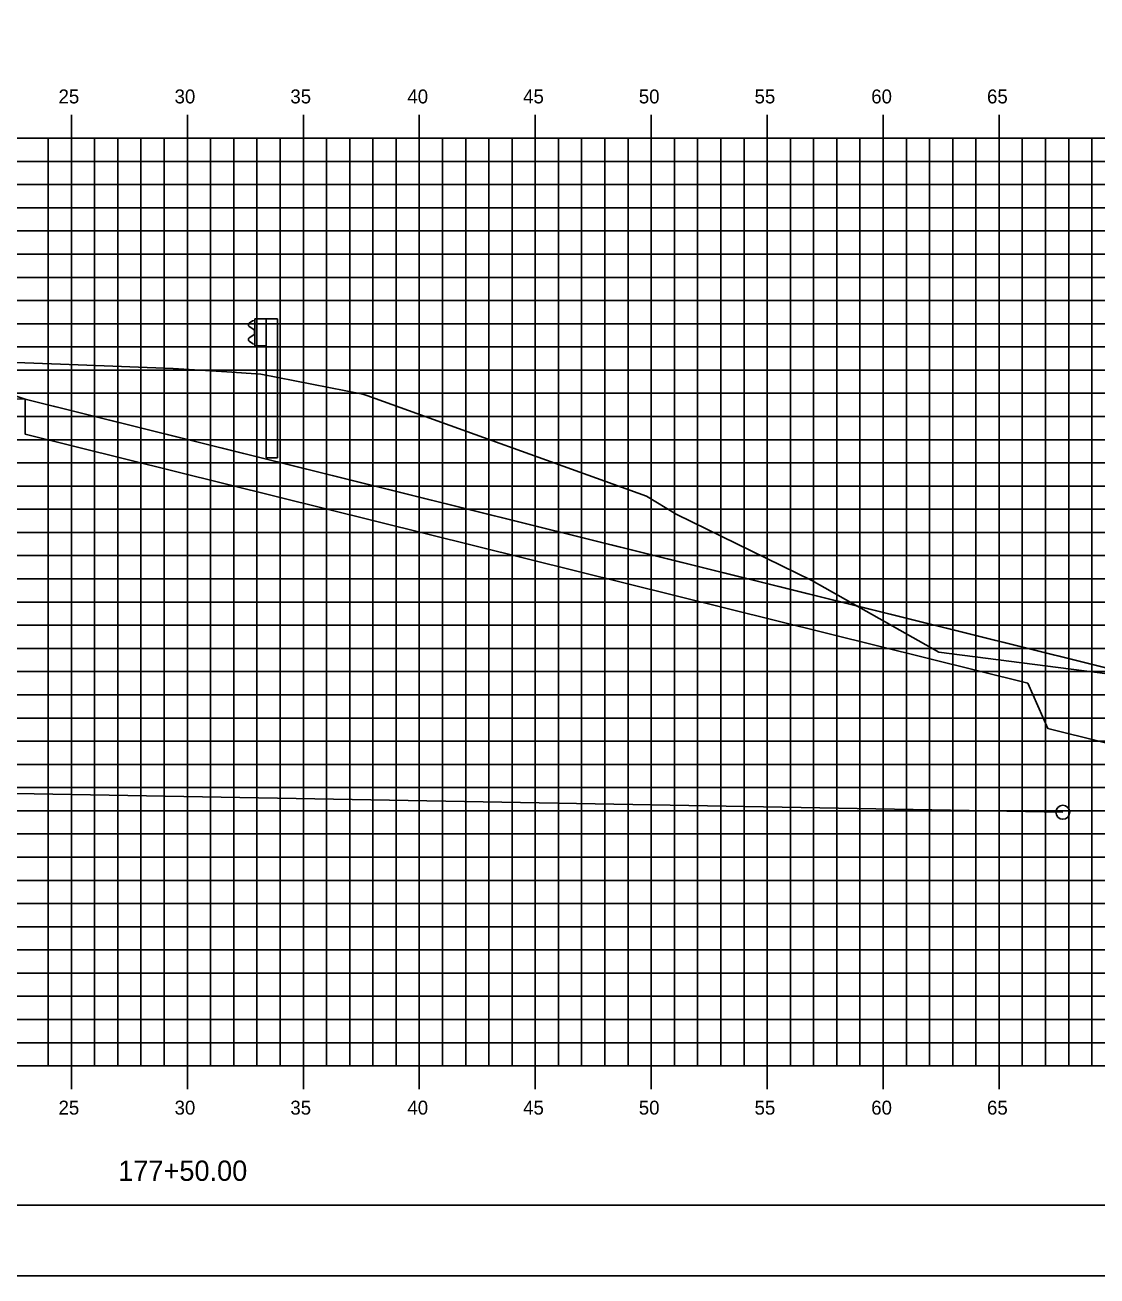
# Model space of a CAD drawing. Extents: x 850598 to 870284, y 366541 to 366651.
# Drawn here: x 858878.9 to 858925.1, y 366541.2 to 366595.1 of the extents above; entities that cross this region are included whole.
import ezdxf

# ---------------------------------------------------------------- set-up
doc = ezdxf.new("R2010")
doc.units = 0
for name, color, linetype in [('BORDER', 7, 'Continuous'), ('D_Drainage_RipRap', 7, 'Continuous'), ('D_Roadway_Centerline', 7, 'Continuous'), ('D_Roadway_SlopeLines', 7, 'Continuous'), ('D_Roadway_SubGrade', 7, 'Continuous'), ('H_V ANNOTATION', 7, 'Continuous'), ('MAJOR', 7, 'Continuous'), ('MINOR', 7, 'Continuous'), ('PLOT BOUNDARY', 7, 'Continuous'), ('S_Drainage_Culvert_Top', 7, 'Continuous'), ('S_Drainage_Invert', 7, 'Continuous'), ('S_Guardrail_Beam', 7, 'Continuous'), ('S_Roadway_Centerline', 7, 'Continuous')]:
    doc.layers.add(name, color=color, linetype=linetype)

msp = doc.modelspace()

# ---------------------------------------------------------------- linework, layer by layer
at = {"layer": 'BORDER'}
msp.add_line((858810.889, 366544.225), (858970.889, 366544.225), dxfattribs=at)
at = {"layer": 'D_Drainage_RipRap'}
msp.add_lwpolyline([(858922.12, 366568.225), (858936.406, 366564.676), (858946.268, 366562.225), (858943.268, 366559.225), (858940.268, 366559.225), (858937.268, 366561.226), (858922.982, 366564.775), (858922.12, 366566.725), (858878.889, 366577.467), (858878.889, 366578.967)], close=True, dxfattribs=at)
at = {"layer": 'D_Roadway_Centerline'}
msp.add_lwpolyline([(858824.61, 366574.707), (858826.889, 366575.847), (858833.144, 366578.974), (858836.889, 366580.847), (858838.889, 366580.967), (858844.889, 366581.327), (858855.889, 366581.657), (858866.889, 366581.327), (858870.889, 366581.087), (858872.889, 366580.967), (858878.889, 366578.967), (858922.12, 366568.225), (858936.406, 366564.676), (858946.268, 366562.225), (858950.268, 366562.225)], dxfattribs=at)
at = {"layer": 'D_Roadway_SlopeLines'}
msp.add_lwpolyline([(858878.889, 366578.967), (858946.268, 366562.225), (858946.268, 366562.225)], dxfattribs=at)
at = {"layer": 'D_Roadway_SubGrade'}
msp.add_lwpolyline([(858866.889, 366580.827), (858867.889, 366580.767), (858867.889, 366581.017), (858872.889, 366580.717), (858872.889, 366580.967), (858878.889, 366578.967), (858866.889, 366579.327)], close=True, dxfattribs=at)
at = {"layer": 'MAJOR'}
for p, q in [((858880.889, 366591.227), (858880.889, 366590.225)), ((858880.889, 366591.227), (858880.889, 366590.225)), ((858885.889, 366591.227), (858885.889, 366590.225)), ((858885.889, 366591.227), (858885.889, 366590.225)), ((858890.889, 366591.227), (858890.889, 366590.225)), ((858890.889, 366591.227), (858890.889, 366590.225)), ((858895.889, 366591.227), (858895.889, 366590.225)), ((858895.889, 366591.227), (858895.889, 366590.225)), ((858900.889, 366591.227), (858900.889, 366590.225)), ((858900.889, 366591.227), (858900.889, 366590.225)), ((858905.889, 366591.227), (858905.889, 366590.225)), ((858905.889, 366591.227), (858905.889, 366590.225)), ((858910.889, 366591.227), (858910.889, 366590.225)), ((858910.889, 366591.227), (858910.889, 366590.225)), ((858915.889, 366591.227), (858915.889, 366590.225)), ((858915.889, 366591.227), (858915.889, 366590.225)), ((858920.889, 366591.227), (858920.889, 366590.225)), ((858920.889, 366591.227), (858920.889, 366590.225)), ((858815.889, 366590.225), (858955.889, 366590.225)), ((858815.889, 366590.225), (858955.889, 366590.225)), ((858815.889, 366590.225), (858955.889, 366590.225)), ((858815.889, 366590.225), (858955.889, 366590.225)), ((858880.889, 366550.225), (858880.889, 366590.225)), ((858880.889, 366550.225), (858880.889, 366590.225)), ((858885.889, 366550.225), (858885.889, 366590.225)), ((858885.889, 366550.225), (858885.889, 366590.225)), ((858890.889, 366550.225), (858890.889, 366590.225)), ((858890.889, 366550.225), (858890.889, 366590.225)), ((858895.889, 366550.225), (858895.889, 366590.225)), ((858895.889, 366550.225), (858895.889, 366590.225)), ((858900.889, 366550.225), (858900.889, 366590.225)), ((858900.889, 366550.225), (858900.889, 366590.225)), ((858905.889, 366550.225), (858905.889, 366590.225)), ((858905.889, 366550.225), (858905.889, 366590.225)), ((858910.889, 366550.225), (858910.889, 366590.225)), ((858910.889, 366550.225), (858910.889, 366590.225)), ((858915.889, 366550.225), (858915.889, 366590.225)), ((858915.889, 366550.225), (858915.889, 366590.225)), ((858920.889, 366550.225), (858920.889, 366590.225)), ((858920.889, 366550.225), (858920.889, 366590.225)), ((858815.889, 366585.225), (858955.889, 366585.225)), ((858815.889, 366585.225), (858955.889, 366585.225)), ((858815.889, 366580.225), (858955.889, 366580.225)), ((858815.889, 366580.225), (858955.889, 366580.225)), ((858815.889, 366575.225), (858955.889, 366575.225)), ((858815.889, 366575.225), (858955.889, 366575.225)), ((858815.889, 366570.225), (858955.889, 366570.225)), ((858815.889, 366570.225), (858955.889, 366570.225)), ((858815.889, 366565.225), (858955.889, 366565.225)), ((858815.889, 366565.225), (858955.889, 366565.225)), ((858815.889, 366560.225), (858955.889, 366560.225)), ((858815.889, 366560.225), (858955.889, 366560.225)), ((858815.889, 366555.225), (858955.889, 366555.225)), ((858815.889, 366555.225), (858955.889, 366555.225)), ((858815.889, 366550.225), (858955.889, 366550.225)), ((858815.889, 366550.225), (858955.889, 366550.225)), ((858815.889, 366550.225), (858955.889, 366550.225)), ((858815.889, 366550.225), (858955.889, 366550.225)), ((858880.889, 366549.223), (858880.889, 366550.225)), ((858880.889, 366549.223), (858880.889, 366550.225)), ((858885.889, 366549.223), (858885.889, 366550.225)), ((858885.889, 366549.223), (858885.889, 366550.225)), ((858890.889, 366549.223), (858890.889, 366550.225)), ((858890.889, 366549.223), (858890.889, 366550.225)), ((858895.889, 366549.223), (858895.889, 366550.225)), ((858895.889, 366549.223), (858895.889, 366550.225)), ((858900.889, 366549.223), (858900.889, 366550.225)), ((858900.889, 366549.223), (858900.889, 366550.225)), ((858905.889, 366549.223), (858905.889, 366550.225)), ((858905.889, 366549.223), (858905.889, 366550.225)), ((858910.889, 366549.223), (858910.889, 366550.225)), ((858910.889, 366549.223), (858910.889, 366550.225)), ((858915.889, 366549.223), (858915.889, 366550.225)), ((858915.889, 366549.223), (858915.889, 366550.225)), ((858920.889, 366549.223), (858920.889, 366550.225)), ((858920.889, 366549.223), (858920.889, 366550.225))]:
    msp.add_line(p, q, dxfattribs=at)
at = {"layer": 'MINOR'}
for p, q in [((858879.889, 366550.225), (858879.889, 366590.225)), ((858879.889, 366550.225), (858879.889, 366590.225)), ((858881.889, 366550.225), (858881.889, 366590.225)), ((858881.889, 366550.225), (858881.889, 366590.225)), ((858882.889, 366550.225), (858882.889, 366590.225)), ((858882.889, 366550.225), (858882.889, 366590.225)), ((858883.889, 366550.225), (858883.889, 366590.225)), ((858883.889, 366550.225), (858883.889, 366590.225)), ((858884.889, 366550.225), (858884.889, 366590.225)), ((858884.889, 366550.225), (858884.889, 366590.225)), ((858886.889, 366550.225), (858886.889, 366590.225)), ((858886.889, 366550.225), (858886.889, 366590.225)), ((858887.889, 366550.225), (858887.889, 366590.225)), ((858887.889, 366550.225), (858887.889, 366590.225)), ((858888.889, 366550.225), (858888.889, 366590.225)), ((858888.889, 366550.225), (858888.889, 366590.225)), ((858889.889, 366550.225), (858889.889, 366590.225)), ((858889.889, 366550.225), (858889.889, 366590.225)), ((858891.889, 366550.225), (858891.889, 366590.225)), ((858891.889, 366550.225), (858891.889, 366590.225)), ((858892.889, 366550.225), (858892.889, 366590.225)), ((858892.889, 366550.225), (858892.889, 366590.225)), ((858893.889, 366550.225), (858893.889, 366590.225)), ((858893.889, 366550.225), (858893.889, 366590.225)), ((858894.889, 366550.225), (858894.889, 366590.225)), ((858894.889, 366550.225), (858894.889, 366590.225)), ((858896.889, 366550.225), (858896.889, 366590.225)), ((858896.889, 366550.225), (858896.889, 366590.225)), ((858897.889, 366550.225), (858897.889, 366590.225)), ((858897.889, 366550.225), (858897.889, 366590.225)), ((858898.889, 366550.225), (858898.889, 366590.225)), ((858898.889, 366550.225), (858898.889, 366590.225)), ((858899.889, 366550.225), (858899.889, 366590.225)), ((858899.889, 366550.225), (858899.889, 366590.225)), ((858901.889, 366550.225), (858901.889, 366590.225)), ((858901.889, 366550.225), (858901.889, 366590.225)), ((858902.889, 366550.225), (858902.889, 366590.225)), ((858902.889, 366550.225), (858902.889, 366590.225)), ((858903.889, 366550.225), (858903.889, 366590.225)), ((858903.889, 366550.225), (858903.889, 366590.225)), ((858904.889, 366550.225), (858904.889, 366590.225)), ((858904.889, 366550.225), (858904.889, 366590.225)), ((858906.889, 366550.225), (858906.889, 366590.225)), ((858906.889, 366550.225), (858906.889, 366590.225)), ((858907.889, 366550.225), (858907.889, 366590.225)), ((858907.889, 366550.225), (858907.889, 366590.225)), ((858908.889, 366550.225), (858908.889, 366590.225)), ((858908.889, 366550.225), (858908.889, 366590.225)), ((858909.889, 366550.225), (858909.889, 366590.225)), ((858909.889, 366550.225), (858909.889, 366590.225)), ((858911.889, 366550.225), (858911.889, 366590.225)), ((858911.889, 366550.225), (858911.889, 366590.225)), ((858912.889, 366550.225), (858912.889, 366590.225)), ((858912.889, 366550.225), (858912.889, 366590.225)), ((858913.889, 366550.225), (858913.889, 366590.225)), ((858913.889, 366550.225), (858913.889, 366590.225)), ((858914.889, 366550.225), (858914.889, 366590.225)), ((858914.889, 366550.225), (858914.889, 366590.225)), ((858916.889, 366550.225), (858916.889, 366590.225)), ((858916.889, 366550.225), (858916.889, 366590.225)), ((858917.889, 366550.225), (858917.889, 366590.225)), ((858917.889, 366550.225), (858917.889, 366590.225)), ((858918.889, 366550.225), (858918.889, 366590.225)), ((858918.889, 366550.225), (858918.889, 366590.225)), ((858919.889, 366550.225), (858919.889, 366590.225)), ((858919.889, 366550.225), (858919.889, 366590.225)), ((858921.889, 366550.225), (858921.889, 366590.225)), ((858921.889, 366550.225), (858921.889, 366590.225)), ((858922.889, 366550.225), (858922.889, 366590.225)), ((858922.889, 366550.225), (858922.889, 366590.225)), ((858923.889, 366550.225), (858923.889, 366590.225)), ((858923.889, 366550.225), (858923.889, 366590.225)), ((858924.889, 366550.225), (858924.889, 366590.225)), ((858924.889, 366550.225), (858924.889, 366590.225)), ((858815.889, 366589.225), (858955.889, 366589.225)), ((858815.889, 366589.225), (858955.889, 366589.225)), ((858815.889, 366588.225), (858955.889, 366588.225)), ((858815.889, 366588.225), (858955.889, 366588.225)), ((858815.889, 366587.225), (858955.889, 366587.225)), ((858815.889, 366587.225), (858955.889, 366587.225)), ((858815.889, 366586.225), (858955.889, 366586.225)), ((858815.889, 366586.225), (858955.889, 366586.225)), ((858815.889, 366584.225), (858955.889, 366584.225)), ((858815.889, 366584.225), (858955.889, 366584.225)), ((858815.889, 366583.225), (858955.889, 366583.225)), ((858815.889, 366583.225), (858955.889, 366583.225)), ((858815.889, 366582.225), (858955.889, 366582.225)), ((858815.889, 366582.225), (858955.889, 366582.225)), ((858815.889, 366581.225), (858955.889, 366581.225)), ((858815.889, 366581.225), (858955.889, 366581.225)), ((858815.889, 366579.225), (858955.889, 366579.225)), ((858815.889, 366579.225), (858955.889, 366579.225)), ((858815.889, 366578.225), (858955.889, 366578.225)), ((858815.889, 366578.225), (858955.889, 366578.225)), ((858815.889, 366577.225), (858955.889, 366577.225)), ((858815.889, 366577.225), (858955.889, 366577.225)), ((858815.889, 366576.225), (858955.889, 366576.225)), ((858815.889, 366576.225), (858955.889, 366576.225)), ((858815.889, 366574.225), (858955.889, 366574.225)), ((858815.889, 366574.225), (858955.889, 366574.225)), ((858815.889, 366573.225), (858955.889, 366573.225)), ((858815.889, 366573.225), (858955.889, 366573.225)), ((858815.889, 366572.225), (858955.889, 366572.225)), ((858815.889, 366572.225), (858955.889, 366572.225)), ((858815.889, 366571.225), (858955.889, 366571.225)), ((858815.889, 366571.225), (858955.889, 366571.225)), ((858815.889, 366569.225), (858955.889, 366569.225)), ((858815.889, 366569.225), (858955.889, 366569.225)), ((858815.889, 366568.225), (858955.889, 366568.225)), ((858815.889, 366568.225), (858955.889, 366568.225)), ((858815.889, 366567.225), (858955.889, 366567.225)), ((858815.889, 366567.225), (858955.889, 366567.225)), ((858815.889, 366566.225), (858955.889, 366566.225)), ((858815.889, 366566.225), (858955.889, 366566.225)), ((858815.889, 366564.225), (858955.889, 366564.225)), ((858815.889, 366564.225), (858955.889, 366564.225)), ((858815.889, 366563.225), (858955.889, 366563.225)), ((858815.889, 366563.225), (858955.889, 366563.225)), ((858815.889, 366562.225), (858955.889, 366562.225)), ((858815.889, 366562.225), (858955.889, 366562.225)), ((858815.889, 366561.225), (858955.889, 366561.225)), ((858815.889, 366561.225), (858955.889, 366561.225)), ((858815.889, 366559.225), (858955.889, 366559.225)), ((858815.889, 366559.225), (858955.889, 366559.225)), ((858815.889, 366558.225), (858955.889, 366558.225)), ((858815.889, 366558.225), (858955.889, 366558.225)), ((858815.889, 366557.225), (858955.889, 366557.225)), ((858815.889, 366557.225), (858955.889, 366557.225)), ((858815.889, 366556.225), (858955.889, 366556.225)), ((858815.889, 366556.225), (858955.889, 366556.225)), ((858815.889, 366554.225), (858955.889, 366554.225)), ((858815.889, 366554.225), (858955.889, 366554.225)), ((858815.889, 366553.225), (858955.889, 366553.225)), ((858815.889, 366553.225), (858955.889, 366553.225)), ((858815.889, 366552.225), (858955.889, 366552.225)), ((858815.889, 366552.225), (858955.889, 366552.225)), ((858815.889, 366551.225), (858955.889, 366551.225)), ((858815.889, 366551.225), (858955.889, 366551.225))]:
    msp.add_line(p, q, dxfattribs=at)
at = {"layer": 'PLOT BOUNDARY'}
msp.add_lwpolyline([(858802.796, 366541.166), (858972.796, 366541.166), (858972.796, 366651.166), (858802.796, 366651.166)], close=True, dxfattribs=at)
at = {"layer": 'S_Drainage_Culvert_Top'}
msp.add_line((858923.634, 366561.16), (858825.849, 366562.901), dxfattribs=at)
at = {"layer": 'S_Drainage_Invert'}
msp.add_circle((858923.634, 366561.16), 0.3, dxfattribs=at)
at = {"layer": 'S_Guardrail_Beam'}
for p, q in [((858888.799, 366582.443), (858889.288, 366582.443)), ((858888.799, 366581.276), (858888.799, 366582.443)), ((858889.288, 366582.443), (858889.78, 366582.443)), ((858889.288, 366582.443), (858889.288, 366581.276)), ((858889.78, 366582.443), (858889.78, 366576.443)), ((858888.7, 366582.349), (858888.557, 366582.249)), ((858888.557, 366582.106), (858888.752, 366581.97)), ((858888.799, 366582.37), (858888.717, 366582.356)), ((858888.786, 366581.905), (858888.786, 366581.814)), ((858888.752, 366581.75), (858888.557, 366581.614)), ((858888.557, 366581.47), (858888.7, 366581.371)), ((858888.717, 366581.364), (858888.799, 366581.349)), ((858889.288, 366581.276), (858888.799, 366581.276)), ((858889.288, 366576.443), (858889.288, 366581.276)), ((858889.288, 366576.443), (858889.78, 366576.443))]:
    msp.add_line(p, q, dxfattribs=at)
for centre, major_axis, start_param, end_param in [((858888.607, 366582.177), (-0.0877, 0), 5.323254, 7.243116), ((858888.724, 366582.315), (-0.0417, 0), 4.886922, 5.323254), ((858888.707, 366581.905), (0.0789, 0), 0, 0.959931), ((858888.607, 366581.542), (-0.0877, 0), 5.323254, 7.243116), ((858888.724, 366581.404), (-0.0417, 0), 0.959931, 1.396263), ((858888.707, 366581.814), (0.0789, 0), 5.323254, 6.283185)]:
    msp.add_ellipse(centre, major_axis=major_axis, ratio=0.995501, start_param=start_param, end_param=end_param, dxfattribs=at)
at = {"layer": 'S_Roadway_Centerline'}
msp.add_lwpolyline([(858874.271, 366580.712), (858881.174, 366580.458), (858885.274, 366580.297), (858887.595, 366580.149), (858889.051, 366580.055), (858893.452, 366579.184), (858893.626, 366579.129), (858905.678, 366574.79), (858906.962, 366574.016), (858912.818, 366571.15), (858918.288, 366568.067), (858927.571, 366566.865), (858931.953, 366564.5), (858937.181, 366563.019), (858942.76, 366565.596), (858943.331, 366566.135), (858955.889, 366559.058)], dxfattribs=at)

# ---------------------------------------------------------------- texts
at = {"layer": 'H_V ANNOTATION'}
for s, height, p in [('25', 0.6, (858880.335, 366591.725)), ('30', 0.6, (858885.338, 366591.725)), ('35', 0.6, (858890.33, 366591.725)), ('40', 0.6, (858895.375, 366591.725)), ('45', 0.6, (858900.367, 366591.725)), ('50', 0.6, (858905.354, 366591.725)), ('55', 0.6, (858910.346, 366591.725)), ('60', 0.6, (858915.375, 366591.725)), ('65', 0.6, (858920.367, 366591.725)), ('25', 0.6, (858880.335, 366548.125)), ('30', 0.6, (858885.338, 366548.125)), ('35', 0.6, (858890.33, 366548.125)), ('40', 0.6, (858895.375, 366548.125)), ('45', 0.6, (858900.367, 366548.125)), ('50', 0.6, (858905.354, 366548.125)), ('55', 0.6, (858910.346, 366548.125)), ('60', 0.6, (858915.375, 366548.125)), ('65', 0.6, (858920.367, 366548.125)), ('177+50.00', 0.875, (858882.908, 366545.268))]:
    msp.add_text(s, height=height, dxfattribs=at).set_placement(p)

doc.saveas('drawing.dxf')
